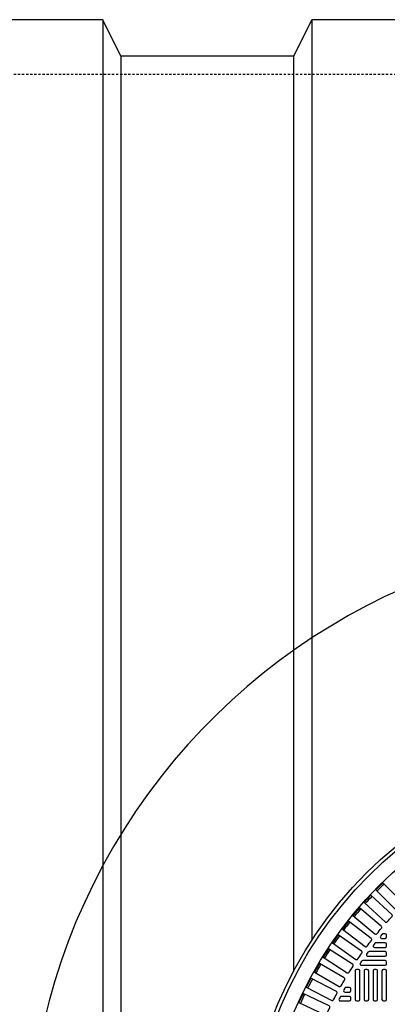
# Model space of a CAD drawing. Extents: x -169 to 2224, y 0 to 2796.
# Tile 471 of 530: x 1494 to 1515, y 1488 to 1542. Entities that reach past the tile are written whole.
import ezdxf

# ---------------------------------------------------------------- set-up
doc = ezdxf.new("R2010")
doc.units = 0
doc.header["$MEASUREMENT"] = 0
doc.linetypes.add('HIDDEN3', pattern=[0.1875, 0.125, -0.0625])
for name, color, linetype in [('TANK-MANHOLE-COVER-40', 2, 'CONTINUOUS'), ('TANK-MANHOLE-COVER-HATCH-40', 252, 'CONTINUOUS'), ('TANK-SLOPE', 3, 'CONTINUOUS'), ('TANK-UST', 5, 'CONTINUOUS'), ('TANK-UST-RIB', 7, 'CONTINUOUS')]:
    doc.layers.add(name, color=color, linetype=linetype)

msp = doc.modelspace()

# ---------------------------------------------------------------- linework, layer by layer
at = {"layer": 'TANK-MANHOLE-COVER-40', "color": 4, "linetype": 'Continuous'}
msp.add_circle((1529.52234, 1479.01916), 22.63902, dxfattribs=at)
at = {"layer": 'TANK-MANHOLE-COVER-40', "color": 1, "linetype": 'Continuous'}
msp.add_circle((1529.52234, 1479.01916), 22.44094, dxfattribs=at)
at = {"layer": 'TANK-MANHOLE-COVER-40', "color": 2, "linetype": 'Continuous'}
msp.add_circle((1529.52234, 1479.01916), 21.65354, dxfattribs=at)
at = {"layer": 'TANK-MANHOLE-COVER-HATCH-40', "linetype": 'Continuous'}
for points in [[(1515.27008, 1492.99413, -0.00491171), (1515.54737, 1493.27142, 0.41709369), (1515.54792, 1493.38332), (1514.43368, 1494.49756), (1514.04394, 1494.10782), (1515.15818, 1492.99358, 0.41709369), (1515.27008, 1492.99413)], [(1514.10631, 1491.69878, -0.00491171), (1514.35838, 1491.99919, 0.41709369), (1514.34918, 1492.11071), (1513.14207, 1493.1236), (1512.78777, 1492.70137), (1513.99488, 1491.68848, 0.41709369), (1514.10631, 1491.69878)], [(1513.05987, 1490.30694, -0.00491171), (1513.2848, 1490.62817, 0.41709369), (1513.26591, 1490.73847), (1511.97512, 1491.64229), (1511.65897, 1491.19079), (1512.94977, 1490.28696, 0.41709369), (1513.05987, 1490.30694)], [(1512.58317, 1489.57811, -0.00491171), (1512.79388, 1489.90885, 0.41709369), (1512.7702, 1490.01822), (1511.4412, 1490.86488), (1511.14505, 1490.40002), (1512.47405, 1489.55335, 0.41709369), (1512.58317, 1489.57811)], [(1512.13872, 1488.82919, -0.00491171), (1512.3348, 1489.1688, 0.41709369), (1512.30637, 1489.27703), (1510.94171, 1490.06491), (1510.66612, 1489.58758), (1512.03078, 1488.79969, 0.41709369), (1512.13872, 1488.82919)], [(1511.72736, 1488.06159, -0.00491171), (1511.90844, 1488.40943, 0.41709369), (1511.87531, 1488.51632), (1510.47759, 1489.24393), (1510.22308, 1488.75502), (1511.6208, 1488.02741, 0.41709369), (1511.72736, 1488.06159)], [(1511.34987, 1487.27677, -0.00491171), (1511.5156, 1487.63219, 0.41709369), (1511.47785, 1487.73752), (1510.04971, 1488.40347), (1509.81678, 1487.90393), (1511.24491, 1487.23798, 0.41709369), (1511.34987, 1487.27677)]]:
    msp.add_lwpolyline(points, format="xyb", dxfattribs=at)
for points in [[(1514.93466, 1492.76009), (1513.77288, 1493.82467), (1513.40051, 1493.4183), (1514.56229, 1492.35372, 0.41709369), (1514.67406, 1492.35915, -0.00491171), (1514.939, 1492.64828, 0.41709369)], [(1513.56753, 1491.01378, -0.00491946), (1513.80663, 1491.32539, 0.41709369), (1513.79257, 1491.43641), (1512.54243, 1492.39568), (1512.20689, 1491.95839), (1513.45753, 1490.99875, 0.41710279)], [(1514.56171, 1491.2042), (1514.05046, 1491.2042, 0.23232365), (1513.98815, 1491.17359), (1513.91212, 1491.07517, 0.62295027), (1513.97444, 1490.94829), (1514.56171, 1490.94829), (1514.56171, 1490.94829, 0.41421356), (1514.64045, 1491.02703), (1514.64045, 1491.12546), (1514.64045, 1491.12546, 0.41421356)], [(1514.64045, 1491.51916), (1514.64045, 1491.61758), (1514.64045, 1491.61758, 0.41421356), (1514.56171, 1491.69632), (1514.44848, 1491.69632, 0.2239262), (1514.38773, 1491.66768), (1514.30656, 1491.56926, 0.63408546), (1514.36731, 1491.44042), (1514.56171, 1491.44042), (1514.56171, 1491.44042, 0.41421356)], [(1514.56171, 1490.71207), (1513.67771, 1490.71207, 0.24054885), (1513.61392, 1490.6795), (1513.54268, 1490.58108, 0.61218964), (1513.60646, 1490.45617), (1514.56171, 1490.45617), (1514.56171, 1490.45617, 0.41421356), (1514.64045, 1490.53491), (1514.64045, 1490.63333), (1514.64045, 1490.63333, 0.41421356)], [(1514.56171, 1490.21995), (1513.32847, 1490.21995, 0.24862232), (1513.26331, 1490.18541), (1513.19654, 1490.08699, 0.60176538), (1513.2617, 1489.96404), (1514.56171, 1489.96404), (1514.56171, 1489.96404, 0.41421356), (1514.64045, 1490.04278), (1514.64045, 1490.14121), (1514.64045, 1490.14121, 0.41421356)], [(1512.5932, 1488.74357), (1512.40796, 1488.74357, 0.27209959), (1512.33916, 1488.70314), (1512.28435, 1488.60471, 0.57220395), (1512.35314, 1488.48766), (1512.5932, 1488.48766), (1512.5932, 1488.48766, 0.41421356), (1512.67194, 1488.5664), (1512.67194, 1488.66483), (1512.67194, 1488.66483, 0.41421356)], [(1512.5932, 1488.25144), (1512.15203, 1488.25144, 0.26794919), (1512.08384, 1488.21207), (1512.02702, 1488.11365, 0.57735027), (1512.09521, 1487.99554), (1512.5932, 1487.99554), (1512.5932, 1487.99554, 0.41421356), (1512.67194, 1488.07428), (1512.67194, 1488.1727), (1512.67194, 1488.1727, 0.41421356)]]:
    msp.add_lwpolyline(points, format="xyb", close=True, dxfattribs=at)
at = {"layer": 'TANK-MANHOLE-COVER-HATCH-40', "linetype": 'Continuous', "flags": 128}
for points in [[(1513.08533, 1487.99554, 0.41421356), (1513.16407, 1488.07428), (1513.16407, 1489.64908, 0.41421356), (1513.08533, 1489.72782), (1512.98691, 1489.72782, 0.41421356), (1512.90817, 1489.64908), (1512.90817, 1488.07428, 0.41421356), (1512.98691, 1487.99554)], [(1513.57746, 1487.99554, 0.41421356), (1513.6562, 1488.07428), (1513.6562, 1489.64908, 0.41421356), (1513.57746, 1489.72782), (1513.47903, 1489.72782, 0.41421356), (1513.40029, 1489.64908), (1513.40029, 1488.07428, 0.41421356), (1513.47903, 1487.99554)], [(1514.06958, 1487.99554, 0.41421356), (1514.14832, 1488.07428), (1514.14832, 1489.64908, 0.41421356), (1514.06958, 1489.72782), (1513.97116, 1489.72782, 0.41421356), (1513.89242, 1489.64908), (1513.89242, 1488.07428, 0.41421356), (1513.97116, 1487.99554)], [(1514.56171, 1487.99554, 0.41421356), (1514.64045, 1488.07428), (1514.64045, 1489.64908, 0.41421356), (1514.56171, 1489.72782), (1514.46328, 1489.72782, 0.41421356), (1514.38454, 1489.64908), (1514.38454, 1488.07428, 0.41421356), (1514.46328, 1487.99554)]]:
    msp.add_lwpolyline(points, format="xyb", close=True, dxfattribs=at)
at = {"layer": 'TANK-MANHOLE-COVER-HATCH-40', "linetype": 'Continuous'}
for start, end in [(134.266426, 135.733574), (136.766426, 138.233574), (139.266426, 140.733574), (141.766426, 143.233574), (144.266426, 145.733574), (146.766426, 148.233574), (149.266426, 150.733574), (151.766426, 153.233574), (154.266426, 155.733574)]:
    msp.add_arc((1529.52234, 1479.01916), 21.52559, start, end, dxfattribs=at)
at = {"layer": 'TANK-SLOPE'}
msp.add_lwpolyline([(1530.10729, 1513.65324, 1.01702303), (1530.10667, 1444.38507), (1530.10765, 1444.38508)], format="xyb", dxfattribs=at)
at = {"layer": 'TANK-UST'}
msp.add_lwpolyline([(1559.02254, 1540.01839), (1549.52254, 1540.01839), (1548.52254, 1542.01839), (1543.52254, 1542.01839), (1542.52254, 1540.01839), (1533.02254, 1540.01839), (1532.02254, 1542.01839), (1527.02254, 1542.01839), (1526.02254, 1540.01839), (1516.52254, 1540.01839), (1515.52254, 1542.01839), (1510.52254, 1542.01839), (1509.52254, 1540.01839), (1500.02254, 1540.01839), (1499.02254, 1542.01839), (1494.02254, 1542.01839)], dxfattribs=at)
at = {"layer": 'TANK-UST', "color": 2, "linetype": 'HIDDEN3'}
msp.add_lwpolyline([(1912.27254, 1539.01839), (1916.78509, 1539.01839, -0.9539575), (1916.78509, 1419.01839), (1912.27254, 1419.01839), (1817.02234, 1419.01839), (1718.00299, 1419.01839), (1493.00299, 1419.01839), (1488.50979, 1419.01839, -0.9539575), (1488.50979, 1539.01839), (1493.00299, 1539.01839), (1718.00299, 1539.01839), (1817.02234, 1539.01839)], format="xyb", close=True, dxfattribs=at)
at = {"layer": 'TANK-UST-RIB'}
for p, q in [((1499.02234, 1542.01839), (1499.02234, 1416.01839)), ((1510.52234, 1542.01839), (1510.52234, 1491.32795)), ((1500.02234, 1540.01839), (1500.02234, 1418.01839)), ((1509.52234, 1540.01839), (1509.52234, 1489.62619))]:
    msp.add_line(p, q, dxfattribs=at)

doc.saveas('drawing.dxf')
